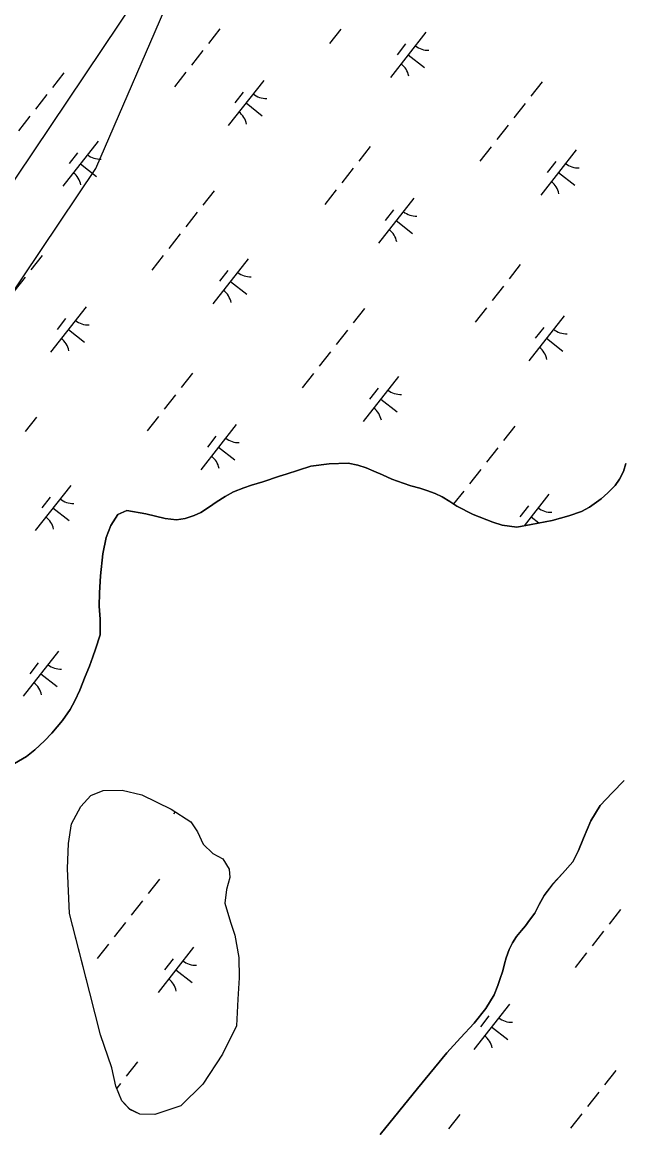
# Model space of a CAD drawing. Extents: x 3896831 to 3918110, y 171006 to 193349.
# Drawn here: x 3908805 to 3909330, y 177543 to 178509 of the extents above; entities that cross this region are included whole.
import ezdxf

# ---------------------------------------------------------------- set-up
doc = ezdxf.new("R2010")
doc.units = 0
for name, color, linetype in [('V-TOPO-SHOR', 7, 'Continuous'), ('V-UTIL-LINE', 7, 'Continuous'), ('V-WETL-SWMP', 7, 'Continuous')]:
    doc.layers.add(name, color=color, linetype=linetype)

msp = doc.modelspace()

# ---------------------------------------------------------------- linework, layer by layer
at = {"layer": 'V-TOPO-SHOR'}
for points in [[(3908798.65, 177862.61), (3908809.04, 177868.53), (3908816.5, 177874.38), (3908824.81, 177882.34), (3908831.09, 177889.01), (3908840.39, 177899.89), (3908847.26, 177909.48), (3908851.29, 177917.27), (3908855.76, 177926.51), (3908860.14, 177938.29), (3908863.94, 177947.55), (3908866.91, 177955.49), (3908869.32, 177962.25), (3908873.32, 177974.71), (3908873.21, 177988.45), (3908872.38, 177999.67), (3908872.89, 178011.4), (3908873.6, 178026.06), (3908875.61, 178045.36), (3908878.71, 178059.44), (3908882.67, 178070.16), (3908888.88, 178079.77), (3908896.55, 178083.08), (3908913.17, 178080.33), (3908930.02, 178076.23), (3908939.73, 178074.96), (3908947.36, 178076.14), (3908955.29, 178078.9), (3908960.95, 178081.45), (3908968.66, 178086.23), (3908974.48, 178090.51), (3908982.19, 178095.28), (3908989.62, 178099.53), (3908998.62, 178102.94), (3909005.35, 178105.33), (3909015.14, 178108.06), (3909029.52, 178112.96), (3909035.56, 178114.83), (3909056.92, 178121.72), (3909072.84, 178123.92), (3909089.53, 178124.5), (3909097.9, 178122.72), (3909105.05, 178120.3), (3909111.93, 178117.49), (3909119.33, 178114.27), (3909127.52, 178110.36), (3909137.32, 178106.95), (3909144.08, 178104.68), (3909151.91, 178102.64), (3909158.14, 178100.64), (3909165.29, 178098.09), (3909171.36, 178095.03), (3909178.08, 178091.02), (3909184.26, 178086.88), (3909198.39, 178079.78), (3909215.58, 178072.88), (3909223.8, 178070.31), (3909236.44, 178068.71), (3909249.03, 178070.98), (3909267.25, 178074.46), (3909281.88, 178078.55), (3909292.89, 178082.19), (3909299.91, 178085.91), (3909309.8, 178093.31), (3909315.65, 178098.66), (3909322.05, 178104.92), (3909325.9, 178110.31), (3909329.38, 178117.18), (3909331.53, 178124.07)], [(3909117.48, 177539.2), (3909149.99, 177579.26), (3909175.49, 177610.38), (3909187.25, 177623.35), (3909199.28, 177636.06), (3909209.3, 177648.8), (3909216.63, 177660.81), (3909220, 177668.88), (3909221.72, 177674.33), (3909224.15, 177681.89), (3909225.62, 177687.87), (3909227.19, 177693.04), (3909229.62, 177700.47), (3909232.68, 177706.29), (3909236.14, 177711.69), (3909240.52, 177717.08), (3909243.95, 177721.14), (3909247.52, 177725.88), (3909252.06, 177732.06), (3909255.96, 177739.73), (3909260.27, 177747.52), (3909267.97, 177757.77), (3909276.17, 177766.55), (3909285.33, 177776.91), (3909290.21, 177786.56), (3909294.45, 177797.56), (3909301.05, 177812.65), (3909309.07, 177825.84), (3909319.59, 177836.97), (3909330.11, 177847.7)], [(3908883.5, 177597.14), (3908873.51, 177625.84), (3908864.34, 177662.47), (3908857, 177691.11), (3908846.59, 177731.75), (3908844.77, 177770.88), (3908845.89, 177792.72), (3908848.24, 177809.89), (3908856.51, 177824.96), (3908865.33, 177834.71), (3908876.02, 177839.12), (3908892.59, 177839.43), (3908909.72, 177835.1), (3908935.3, 177822.64), (3908952.29, 177811.68), (3908958.07, 177802.94), (3908963.15, 177792.23), (3908971.59, 177784.1), (3908980.1, 177779.29), (3908985.88, 177770.55), (3908986.39, 177763.25), (3908983.52, 177752.71), (3908981.94, 177740.82), (3908986.89, 177724.15), (3908990.62, 177712.81), (3908994.19, 177693.52), (3908994.48, 177675.63), (3908993.43, 177657.1), (3908992.27, 177633.93), (3908979.82, 177609.02), (3908962.71, 177582.88), (3908943.76, 177564.06), (3908921.08, 177556.59), (3908907.83, 177556.87), (3908899.31, 177561.02), (3908892.18, 177568.47), (3908887.14, 177581.16), (3908883.5, 177597.14)]]:
    msp.add_lwpolyline(points, dxfattribs=at)
at = {"layer": 'V-UTIL-LINE'}
for points in [[(3905549.44, 173652.6), (3906763.35, 174938.42), (3906949.45, 175132.98), (3906970.6, 175166.82), (3907325.89, 175860.48), (3907748.86, 176681.03), (3908142.21, 177273.18), (3908679.38, 178097.96), (3908869.71, 178381.35), (3908937.39, 178537.85), (3909170.02, 179117.31), (3909533.77, 179633.33), (3910092.08, 180424.27), (3910333.17, 180766.87), (3910760.37, 181291.35), (3910921.09, 181523.98), (3911225.63, 181951.18), (3911822.01, 182788.65), (3911961.59, 182987.44), (3912147.69, 183114.33), (3912722.93, 183841.83), (3913090.91, 184307.09), (3913848.01, 185258.76), (3914364.03, 185910.13)], [(3913133.2, 183520.38), (3913116.28, 183516.15), (3912989.39, 183516.15), (3912744.07, 183393.49), (3911902.37, 182441.81), (3910866.11, 181249.05), (3910603.87, 180952.98), (3910214.74, 180504.64), (3910138.61, 180390.43), (3909757.94, 179819.43), (3909457.64, 179366.86), (3909009.29, 178685.89), (3908785.12, 178351.74), (3908150.67, 177400.07), (3907770.01, 176816.38), (3907693.87, 176706.41), (3907647.35, 176630.28), (3907300.51, 175936.61), (3907025.59, 175369.84), (3906945.22, 175204.88), (3906416.52, 174650.8), (3905507.14, 173682.21)]]:
    msp.add_lwpolyline(points, dxfattribs=at)
at = {"layer": 'V-WETL-SWMP'}
for p, q in [((3908977.65, 178502.95), (3908967.78, 178490.36)), ((3909083.11, 178502.82), (3909073.24, 178490.23)), ((3909157.25, 178500.09), (3909126.4, 178460.73)), ((3908962.85, 178484.06), (3908952.98, 178471.47)), ((3909139.45, 178489.89), (3909132.05, 178480.45)), ((3909141.83, 178480.41), (3909155.99, 178469.31)), ((3908841.8, 178464.58), (3908831.93, 178451.99)), ((3908948.04, 178465.18), (3908938.17, 178452.58)), ((3909015.86, 178458.14), (3908985.01, 178418.79)), ((3909258.45, 178456.88), (3909248.58, 178444.29)), ((3908827, 178445.69), (3908817.13, 178433.1)), ((3908998.06, 178447.94), (3908990.66, 178438.5)), ((3909000.44, 178438.46), (3909014.6, 178427.36)), ((3909243.64, 178437.99), (3909233.77, 178425.4)), ((3908812.19, 178426.8), (3908802.32, 178414.21)), ((3909228.84, 178419.1), (3909218.97, 178406.51)), ((3908871.52, 178405.18), (3908840.68, 178365.83)), ((3909108.57, 178400.35), (3909098.7, 178387.75)), ((3909214.03, 178400.21), (3909204.16, 178387.62)), ((3909288.17, 178397.48), (3909257.32, 178358.13)), ((3908853.73, 178394.98), (3908846.33, 178385.54)), ((3909270.37, 178387.28), (3909262.97, 178377.84)), ((3908856.1, 178385.5), (3908870.27, 178374.4)), ((3909093.76, 178381.46), (3909083.89, 178368.86)), ((3909272.74, 178377.8), (3909286.91, 178366.7)), ((3908972.72, 178361.97), (3908962.85, 178349.38)), ((3909078.96, 178362.57), (3909069.09, 178349.97)), ((3909146.78, 178355.53), (3909115.93, 178316.18)), ((3908957.92, 178343.09), (3908948.05, 178330.49)), ((3909128.98, 178345.34), (3909121.58, 178335.89)), ((3909131.35, 178335.85), (3909145.52, 178324.75)), ((3908943.11, 178324.2), (3908933.24, 178311.6)), ((3908822.85, 178305.44), (3908812.98, 178292.84)), ((3908928.31, 178305.31), (3908918.44, 178292.71)), ((3909002.44, 178302.57), (3908971.6, 178263.22)), ((3908984.65, 178292.38), (3908977.25, 178282.93)), ((3909239.49, 178297.74), (3909229.62, 178285.14)), ((3908808.04, 178286.55), (3908798.17, 178273.95)), ((3908987.02, 178282.89), (3909001.19, 178271.79)), ((3909224.68, 178278.85), (3909214.81, 178266.25)), ((3908861.05, 178260.62), (3908830.21, 178221.27)), ((3909103.64, 178259.37), (3909093.77, 178246.77)), ((3909209.88, 178259.96), (3909200.01, 178247.36)), ((3909277.69, 178252.92), (3909246.85, 178213.57)), ((3908843.26, 178250.43), (3908835.86, 178240.98)), ((3908845.63, 178240.95), (3908859.8, 178229.84)), ((3909259.9, 178242.73), (3909252.5, 178233.28)), ((3909088.84, 178240.48), (3909078.97, 178227.88)), ((3909262.27, 178233.25), (3909276.44, 178222.14)), ((3909074.03, 178221.59), (3909064.16, 178208.99)), ((3908953.76, 178202.83), (3908943.89, 178190.24)), ((3909059.23, 178202.7), (3909049.36, 178190.1)), ((3909133.36, 178199.96), (3909102.52, 178160.61)), ((3908938.96, 178183.94), (3908929.09, 178171.35)), ((3909115.57, 178189.77), (3909108.16, 178180.32)), ((3909117.94, 178180.29), (3909132.11, 178169.18)), ((3908817.92, 178164.46), (3908808.05, 178151.86)), ((3908924.15, 178165.05), (3908914.28, 178152.46)), ((3908991.97, 178158.01), (3908961.13, 178118.66)), ((3909234.56, 178156.76), (3909224.69, 178144.16)), ((3908974.18, 178147.82), (3908966.77, 178138.37)), ((3908976.55, 178138.34), (3908990.72, 178127.23)), ((3909219.75, 178137.87), (3909209.88, 178125.28)), ((3909056.92, 178121.72), (3909035.56, 178114.83)), ((3909072.84, 178123.92), (3909056.92, 178121.72)), ((3909089.53, 178124.5), (3909072.84, 178123.92)), ((3909097.9, 178122.72), (3909089.53, 178124.5)), ((3909105.05, 178120.3), (3909097.9, 178122.72)), ((3909111.93, 178117.49), (3909105.05, 178120.3)), ((3909119.33, 178114.27), (3909111.93, 178117.49)), ((3909204.95, 178118.98), (3909195.08, 178106.39)), ((3909329.38, 178117.18), (3909325.9, 178110.31)), ((3909331.53, 178124.07), (3909329.38, 178117.18)), ((3909015.14, 178108.06), (3909005.35, 178105.33)), ((3909029.52, 178112.96), (3909015.14, 178108.06)), ((3909035.56, 178114.83), (3909029.52, 178112.96)), ((3909127.52, 178110.36), (3909119.33, 178114.27)), ((3909137.32, 178106.95), (3909127.52, 178110.36)), ((3909144.08, 178104.67), (3909137.32, 178106.95)), ((3909325.9, 178110.31), (3909322.05, 178104.92)), ((3908847.64, 178105.05), (3908816.79, 178065.7)), ((3908989.62, 178099.53), (3908982.19, 178095.28)), ((3908998.62, 178102.94), (3908989.62, 178099.53)), ((3909005.35, 178105.33), (3908998.62, 178102.94)), ((3909151.91, 178102.64), (3909144.08, 178104.67)), ((3909158.14, 178100.64), (3909151.91, 178102.64)), ((3909165.29, 178098.09), (3909158.14, 178100.64)), ((3909171.36, 178095.03), (3909165.29, 178098.09)), ((3909190.15, 178100.09), (3909181.33, 178088.84)), ((3909264.28, 178097.35), (3909242.71, 178069.84)), ((3909315.65, 178098.65), (3909309.8, 178093.31)), ((3909322.05, 178104.92), (3909315.65, 178098.65)), ((3908829.84, 178094.86), (3908822.44, 178085.41)), ((3908974.48, 178090.51), (3908968.66, 178086.23)), ((3908982.19, 178095.28), (3908974.48, 178090.51)), ((3909178.08, 178091.02), (3909171.36, 178095.03)), ((3909184.26, 178086.88), (3909178.08, 178091.02)), ((3909198.39, 178079.78), (3909184.26, 178086.88)), ((3909246.49, 178087.16), (3909239.08, 178077.71)), ((3909309.8, 178093.31), (3909299.91, 178085.91)), ((3908832.21, 178085.38), (3908846.38, 178074.27)), ((3908888.87, 178079.77), (3908882.67, 178070.16)), ((3908896.55, 178083.08), (3908888.87, 178079.77)), ((3908913.17, 178080.33), (3908896.55, 178083.08)), ((3908930.02, 178076.23), (3908913.17, 178080.33)), ((3908955.29, 178078.9), (3908947.36, 178076.14)), ((3908960.95, 178081.45), (3908955.29, 178078.9)), ((3908968.66, 178086.23), (3908960.95, 178081.45)), ((3909215.58, 178072.88), (3909198.39, 178079.78)), ((3909248.86, 178077.68), (3909255.76, 178072.26)), ((3909281.88, 178078.55), (3909267.25, 178074.46)), ((3909292.89, 178082.19), (3909281.88, 178078.55)), ((3909299.91, 178085.91), (3909292.89, 178082.19)), ((3908882.67, 178070.16), (3908878.71, 178059.44)), ((3908939.73, 178074.96), (3908930.02, 178076.23)), ((3908947.36, 178076.14), (3908939.73, 178074.96)), ((3909223.8, 178070.31), (3909215.58, 178072.88)), ((3909236.44, 178068.71), (3909223.8, 178070.31)), ((3909249.03, 178070.98), (3909236.44, 178068.71)), ((3909267.25, 178074.46), (3909249.03, 178070.98)), ((3908878.71, 178059.44), (3908875.61, 178045.36)), ((3908875.61, 178045.36), (3908873.6, 178026.06)), ((3908873.6, 178026.06), (3908872.89, 178011.4)), ((3908872.89, 178011.4), (3908872.38, 177999.67)), ((3908872.38, 177999.67), (3908873.21, 177988.45)), ((3908873.21, 177988.45), (3908873.32, 177974.7)), ((3908873.32, 177974.7), (3908869.32, 177962.25)), ((3908869.32, 177962.25), (3908866.91, 177955.49)), ((3908837.16, 177960.5), (3908806.32, 177921.14)), ((3908866.91, 177955.49), (3908863.94, 177947.55)), ((3908819.37, 177950.3), (3908811.97, 177940.86)), ((3908863.94, 177947.55), (3908860.14, 177938.29)), ((3908821.74, 177940.82), (3908835.91, 177929.72)), ((3908860.14, 177938.29), (3908855.76, 177926.51)), ((3908855.76, 177926.51), (3908851.29, 177917.27)), ((3908851.29, 177917.27), (3908847.26, 177909.48)), ((3908847.26, 177909.48), (3908840.39, 177899.89)), ((3908840.39, 177899.89), (3908831.09, 177889.01)), ((3908831.09, 177889.01), (3908824.81, 177882.34)), ((3908816.5, 177874.38), (3908809.04, 177868.53)), ((3908824.81, 177882.34), (3908816.5, 177874.38)), ((3908809.04, 177868.53), (3908798.65, 177862.61)), ((3909330.11, 177847.7), (3909319.59, 177836.97)), ((3909319.59, 177836.97), (3909309.07, 177825.83)), ((3909309.07, 177825.83), (3909301.05, 177812.65)), ((3908938.72, 177820.43), (3908937.24, 177818.53)), ((3909301.05, 177812.65), (3909294.45, 177797.56)), ((3909294.45, 177797.56), (3909290.21, 177786.56)), ((3909290.21, 177786.56), (3909285.33, 177776.91)), ((3909285.33, 177776.91), (3909276.17, 177766.55)), ((3908924.95, 177761.72), (3908915.08, 177749.13)), ((3909276.17, 177766.55), (3909267.96, 177757.77)), ((3909267.96, 177757.77), (3909260.27, 177747.52)), ((3908910.14, 177742.83), (3908900.27, 177730.24)), ((3909255.96, 177739.73), (3909252.06, 177732.06)), ((3909260.27, 177747.52), (3909255.96, 177739.73)), ((3909252.06, 177732.06), (3909247.52, 177725.88)), ((3909326.79, 177735.13), (3909316.92, 177722.54)), ((3908895.34, 177723.94), (3908885.47, 177711.35)), ((3909243.95, 177721.14), (3909240.52, 177717.08)), ((3909247.52, 177725.88), (3909243.95, 177721.14)), ((3909236.14, 177711.69), (3909232.68, 177706.29)), ((3909240.52, 177717.08), (3909236.14, 177711.69)), ((3909311.98, 177716.24), (3909302.11, 177703.65)), ((3908880.53, 177705.05), (3908870.66, 177692.46)), ((3908954.67, 177702.32), (3908923.82, 177662.97)), ((3909229.62, 177700.47), (3909227.19, 177693.04)), ((3909232.68, 177706.29), (3909229.62, 177700.47)), ((3908936.87, 177692.12), (3908929.47, 177682.68)), ((3909227.19, 177693.04), (3909225.62, 177687.87)), ((3909297.18, 177697.35), (3909287.31, 177684.76)), ((3908939.25, 177682.64), (3908953.41, 177671.54)), ((3909224.15, 177681.89), (3909221.72, 177674.33)), ((3909225.62, 177687.87), (3909224.15, 177681.89)), ((3909221.72, 177674.33), (3909220, 177668.88)), ((3909220, 177668.88), (3909216.63, 177660.81)), ((3909229.92, 177652.67), (3909199.08, 177613.32)), ((3909216.63, 177660.81), (3909209.3, 177648.8)), ((3909209.3, 177648.8), (3909199.27, 177636.06)), ((3909212.13, 177642.48), (3909204.72, 177633.03)), ((3909199.27, 177636.06), (3909187.25, 177623.35)), ((3909214.5, 177632.99), (3909228.66, 177621.89)), ((3909187.25, 177623.35), (3909175.49, 177610.38)), ((3909175.49, 177610.38), (3909149.99, 177579.26)), ((3908905.99, 177602.58), (3908896.12, 177589.98)), ((3909322.63, 177594.88), (3909312.76, 177582.28)), ((3908891.18, 177583.69), (3908887.83, 177579.41)), ((3909149.99, 177579.26), (3909117.48, 177539.2)), ((3909307.83, 177575.99), (3909297.96, 177563.39)), ((3909186.78, 177556.51), (3909176.91, 177543.91)), ((3909293.02, 177557.1), (3909283.15, 177544.5))]:
    msp.add_line(p, q, dxfattribs=at)
msp.add_lwpolyline([(3908887.14, 177581.16), (3908883.5, 177597.14), (3908873.51, 177625.84), (3908864.34, 177662.47), (3908846.59, 177731.75), (3908844.77, 177770.88), (3908845.89, 177792.72), (3908848.24, 177809.89), (3908856.51, 177824.96), (3908865.32, 177834.71), (3908876.02, 177839.12), (3908892.59, 177839.43), (3908909.72, 177835.1), (3908935.3, 177822.63), (3908952.29, 177811.68), (3908958.07, 177802.94), (3908963.15, 177792.23), (3908971.59, 177784.1), (3908980.1, 177779.29), (3908985.88, 177770.55), (3908986.39, 177763.25), (3908983.52, 177752.71), (3908981.94, 177740.82), (3908986.89, 177724.15), (3908990.62, 177712.81), (3908994.19, 177693.52), (3908994.48, 177675.63), (3908993.43, 177657.1), (3908992.27, 177633.93), (3908979.82, 177609.02), (3908962.71, 177582.88), (3908943.76, 177564.06), (3908921.08, 177556.59), (3908907.83, 177556.87), (3908899.31, 177561.03), (3908892.18, 177568.46)], close=True, dxfattribs=at)
for centre, start, end in [((3909159.05, 178502), 231.14028, 272.68394), ((3909124.97, 178458.53), 11.14028, 52.68394), ((3909017.66, 178460.06), 231.14028, 272.68394), ((3908983.58, 178416.58), 11.14028, 52.68394), ((3908873.33, 178407.1), 231.14028, 272.68394), ((3909289.97, 178399.4), 231.14028, 272.68394), ((3908839.25, 178363.62), 11.14028, 52.68394), ((3909255.89, 178355.92), 11.14028, 52.68394), ((3909148.58, 178357.45), 231.14028, 272.68394), ((3909114.5, 178313.97), 11.14028, 52.68394), ((3909004.25, 178304.49), 231.14028, 272.68394), ((3908970.17, 178261.01), 11.14028, 52.68394), ((3908862.86, 178262.54), 231.14028, 272.68394), ((3909279.5, 178254.84), 231.14028, 272.68394), ((3908828.78, 178219.06), 11.14028, 52.68394), ((3909245.42, 178211.36), 11.14028, 52.68394), ((3909135.16, 178201.88), 231.14028, 272.68394), ((3909101.09, 178158.4), 11.14028, 52.68394), ((3908993.77, 178159.93), 231.14028, 272.68394), ((3908959.7, 178116.45), 11.14028, 52.68394), ((3908849.44, 178106.97), 231.14028, 272.68394), ((3908815.36, 178063.49), 11.14028, 52.68394), ((3909266.08, 178099.27), 231.14028, 272.68394), ((3908838.97, 177962.41), 231.14028, 272.68394), ((3908804.89, 177918.93), 11.14028, 52.68394), ((3908956.47, 177704.24), 231.14028, 272.68394), ((3908922.39, 177660.76), 11.14028, 52.68394), ((3909231.72, 177654.59), 231.14028, 272.68394), ((3909197.65, 177611.11), 11.14028, 52.68394)]:
    msp.add_arc(centre, 17.62, start, end, dxfattribs=at)

doc.saveas('drawing.dxf')
